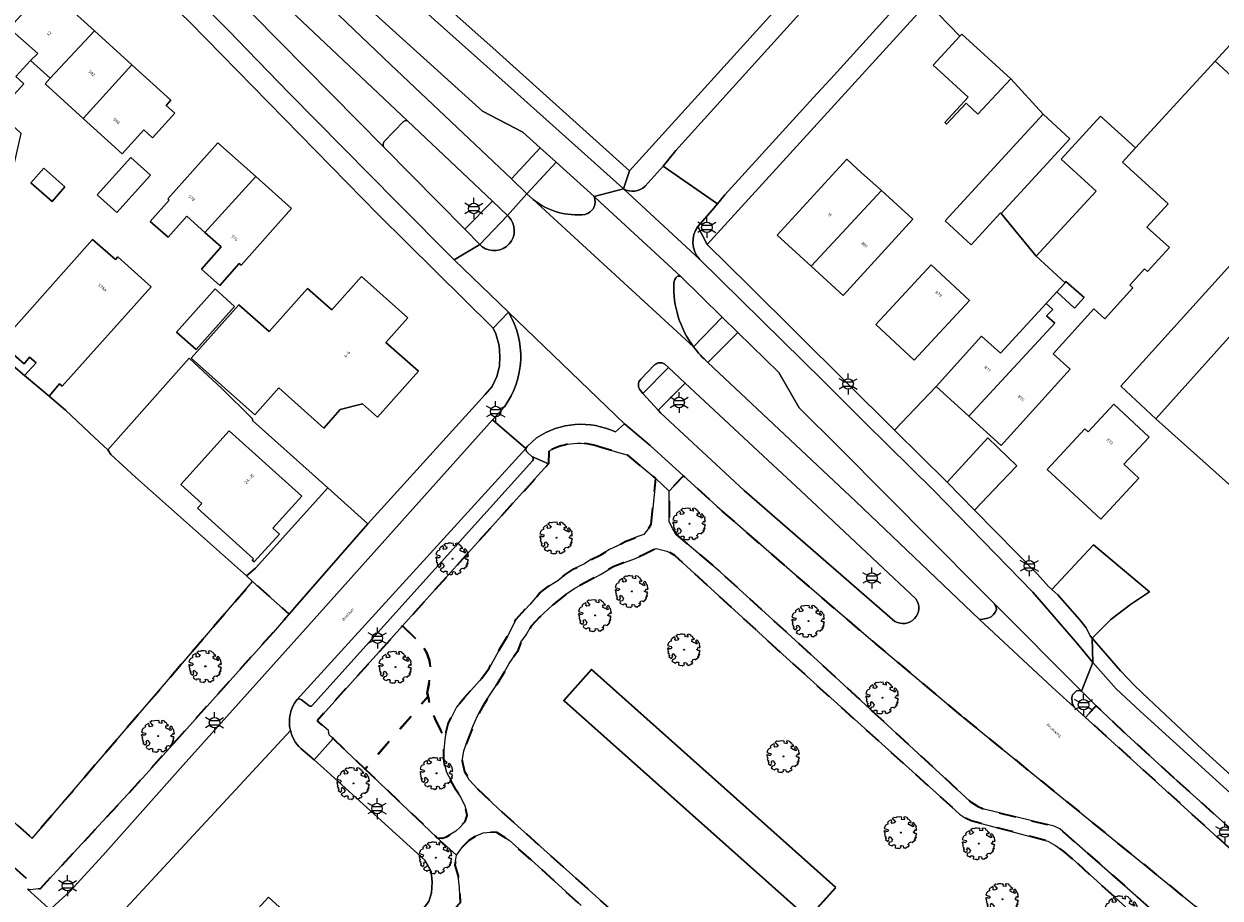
# Model space of a CAD drawing. Extents: x 105780 to 185197, y 477999 to 525027.
# Tile 404 of 562: x 108237 to 108381, y 479287 to 479393. Entities that reach past the tile are written whole.
import ezdxf
from ezdxf.enums import TextEntityAlignment as Align

# ---------------------------------------------------------------- set-up
doc = ezdxf.new("R2010")
doc.units = 0
doc.linetypes.add('XX-HIDDEN', pattern=[4, 2, -2])
for name, color, linetype, lineweight in [('B-GV-GR-BOOM-S', 252, 'Continuous', 25), ('B-GV-GR-HAAG_01-G', 252, 'GR-HAAG1', 13), ('B-GV-GR-MATERIAALGRENS-G', 252, 'XX-HIDDEN', 35), ('B-RO-IE-MEUBILAIR_WEGMEUBILAIR-S', 252, 'Continuous', 25), ('B-WE-OG-BEBOUWING_BEZINKTANK-GV', 252, 'Continuous', 35), ('B-XX-KG-KADASTRAAL_BEBOUWING-G', 252, 'Continuous', 20), ('B1-WE-OG-BEBOUWING-T18', 7, 'Continuous', 18), ('B1-WE-OG-TERREIN_ERF-GV', 252, 'Continuous', 18), ('B1-WE-OG-TOPOGRAFIE-T18', 10, 'Continuous', 18), ('B1-WE-VH-VERHARDING_ASFALT-GV', 252, 'Continuous', 18), ('B1-WE-VH-VERHARDING_BETONSTRAATSTEEN-GV', 252, 'Continuous', 18), ('B1-WE-VH-VERHARDING_HALFVERHARDING_SCHELP-GV', 252, 'Continuous', 18), ('B1-WE-VH-VERHARDING_STRAATBAKSTEEN-GV', 252, 'Continuous', 18), ('B1-WE-VH-VERHARDING_TEGEL-GV', 252, 'Continuous', 18), ('TIJDELIJK UIT -WE-VH-VERHARDING_ASFALT-GV', 252, 'Continuous', 18)]:
    doc.layers.add(name, color=color, linetype=linetype, lineweight=lineweight)
doc.styles.add('NLCS-ISO', font='NLCS-ISO.ttf')
doc.styles.add('NLCS-ISO-M200-T18', font='NLCS-ISO.ttf', dxfattribs={"height": 0.36})
doc.linetypes.add('GR-HAAG1', pattern='A,6,[176,NLCS.shx,S=0.125,R=0,X=0,Y=0],-2', length=8)

# ---------------------------------------------------------------- blocks, each defined once
blk = doc.blocks.new('B-SIE-WEG_LICHTMAST-SO')
at = {"ltscale": 0.1}
for p, q in [((-1.1, 0.63), (-2.19, 1.27)), ((0, 1.27), (0, 2.53)), ((1.1, 0.63), (2.19, 1.27)), ((-1.1, -0.63), (-2.19, -1.27)), ((0, -1.27), (0, -2.53)), ((1.1, -0.63), (2.19, -1.27))]:
    blk.add_line(p, q, dxfattribs=at)
at = {"flags": 128}
for points in [[(-1.16, 0.5), (1.16, 0.5)], [(-1.16, -0.5), (1.16, -0.5)]]:
    blk.add_lwpolyline(points, dxfattribs=at)
at = {"ltscale": 0.1}
blk.add_circle((0, 0), 1.27, dxfattribs=at)
at = {"style": 'NLCS-ISO'}
blk.add_attdef('TYPE', text='', height=1.8, dxfattribs=at).set_placement((0, 2.53), align=Align.BOTTOM_CENTER)
blk = doc.blocks.new('B-SGR-BOOM_06')
at = {"linetype": 'Continuous', "flags": 128}
blk.add_lwpolyline([(1.08, 1.41), (1.01, 1.58), (0.88, 1.63), (0.78, 1.81), (0.51, 1.88), (0.34, 1.81), (0.44, 1.71), (0.43, 1.52), (0.09, 1.59), (0.14, 1.73), (0.07, 1.88), (-0.06, 1.84), (-0.19, 1.88), (-0.46, 1.86), (-0.6, 1.79), (-0.78, 1.83), (-1.02, 1.64), (-0.85, 1.56), (-0.8, 1.46), (-0.63, 1.37), (-0.8, 1.16), (-1.02, 1.11), (-1.17, 1.24), (-1.05, 1.29), (-1.15, 1.54), (-1.45, 1.37), (-1.6, 1.21), (-1.52, 1.14), (-1.6, 1.01), (-1.77, 0.94), (-1.89, 0.82), (-2, 0.49), (-1.55, 0.37), (-1.48, 0.22), (-1.6, 0.12), (-1.8, 0.12), (-1.84, 0.22), (-2.04, 0.15), (-1.9, -0.07), (-1.97, -0.15), (-1.89, -0.22), (-1.95, -0.4), (-1.81, -0.47), (-1.89, -0.62), (-1.77, -0.64), (-1.72, -0.68), (-1.85, -0.84), (-1.57, -1.07), (-1.47, -0.97), (-1.38, -0.79), (-1.45, -0.7), (-1.37, -0.47), (-1.25, -0.54), (-1.12, -0.7), (-1, -0.8), (-1.12, -1.12), (-1.37, -1.17), (-1.47, -1.36), (-1.33, -1.51), (-1.13, -1.56), (-1.11, -1.61), (-1.08, -1.66), (-0.93, -1.49), (-0.73, -1.49), (-0.63, -1.56), (-0.68, -1.71), (-0.68, -1.84), (-0.46, -1.89), (-0.24, -1.88), (-0.19, -1.98), (-0.09, -1.86), (0.04, -1.79), (-0.02, -1.6), (0.11, -1.56), (0.31, -1.61), (0.34, -1.84), (0.46, -1.83), (0.58, -1.89), (0.83, -1.69), (0.95, -1.74), (0.93, -1.66), (1.06, -1.59), (0.96, -1.49), (0.85, -1.46), (1.03, -1.29), (1.05, -1.19), (1.26, -1.14), (1.42, -1.22), (1.51, -1.12), (1.51, -1.05), (1.65, -1.05), (1.65, -0.95), (1.78, -0.91), (1.78, -0.82), (1.63, -0.82), (1.82, -0.64), (1.7, -0.57), (1.85, -0.62), (1.9, -0.5), (1.82, -0.37), (1.93, -0.18), (1.87, -0.1), (1.7, -0.1), (1.5, 0.03), (1.63, 0.12), (1.75, 0.34), (1.82, 0.24), (1.95, 0.29), (1.87, 0.57), (1.88, 0.75), (1.8, 0.79), (1.67, 1.06), (1.53, 1.21), (1.35, 1.04), (1.47, 0.97), (1.57, 0.72), (1.41, 0.69), (1.33, 0.85), (1.2, 0.82), (1.06, 0.92), (0.9, 1.01), (0.98, 1.07), (0.93, 1.17), (1.01, 1.27), (1.15, 1.22), (1.26, 1.29)], close=True, dxfattribs=at)
blk.add_circle((0, 0), 0.06)
at = {"style": 'NLCS-ISO'}
blk.add_attdef('SOORT', text='', height=0.3, dxfattribs=at).set_placement((0, -0.36), align=Align.TOP_CENTER)

msp = doc.modelspace()

# ---------------------------------------------------------------- linework, layer by layer
at = {"layer": 'B-GV-GR-HAAG_01-G', "flags": 128}
msp.add_lwpolyline([(108266.982, 479401.428), (108270.615, 479397.944), (108281.293, 479387.737), (108295.874, 479373.947), (108299.351, 479377.702), (108297.256, 479379.599), (108292.397, 479382.114), (108272.772, 479399.888)], dxfattribs=at)
msp.add_lwpolyline([(108335.503, 479341.456), (108330.611, 479346.326), (108328.144, 479350.571), (108323.19, 479355.429), (108319.594, 479351.771), (108337.426, 479335), (108352.371, 479320.8), (108352.736, 479320.807), (108353.349, 479320.94), (108353.767, 479321.121), (108354.034, 479321.368), (108354.264, 479321.677), (108354.386, 479321.928), (108354.359, 479322.246), (108354.134, 479322.721), (108352.303, 479324.505)], close=True, dxfattribs=at)
at = {"layer": 'B-GV-GR-MATERIAALGRENS-G', "flags": 128}
for points in [[(108187.929, 479339.305), (108213.226, 479367.418), (108209.071, 479371.516), (108192.245, 479352.718), (108190.235, 479350.492), (108181.763, 479341.112), (108181.476, 479340.299), (108181.702, 479339.549), (108182.674, 479337.843), (108182.365, 479337.379), (108190.578, 479330.083), (108191.715, 479330.302), (108210.08, 479313.861), (108211.493, 479312.602), (108212.635, 479311.584), (108226.201, 479299.493), (108238.78, 479288.283), (108239.066, 479288.325), (108249.57, 479299.662), (108251.794, 479302.139), (108267.159, 479319.252), (108268.619, 479320.925), (108269.052, 479321.421), (108264.645, 479325.368), (108238.062, 479294.376)], [(108350.151, 479309.198), (108339.826, 479317.875), (108330.662, 479325.723), (108320.653, 479334.459), (108316.625, 479338.125), (108314.898, 479336.285), (108314.917, 479332.551), (108315.342, 479331.722), (108315.753, 479331.052), (108321.068, 479326.526), (108332.837, 479315.81), (108351.242, 479298.838), (108352.093, 479298.27), (108352.913, 479297.877), (108361.362, 479295.851), (108362.064, 479295.527), (108375.278, 479283.862), (108386.722, 479273.307), (108388.818, 479271.374), (108391.966, 479274.855), (108380.672, 479284.346)], [(108363.582, 479291.891), (108362.475, 479292.821), (108361.513, 479293.518), (108360.588, 479294.053), (108351.339, 479296.48), (108350.681, 479296.801), (108349.948, 479297.299), (108347.522, 479299.489), (108329.072, 479316.141), (108315.606, 479328.49), (108314.645, 479329.032), (108313.351, 479329.352), (108311.967, 479328.663), (108310.848, 479328.135), (108309.418, 479327.606), (108308.144, 479327.14), (108306.621, 479326.208), (108304.881, 479325.276), (108303.545, 479324.561), (108302.519, 479323.877), (108300.841, 479322.51), (108299.287, 479321.049), (108298.262, 479319.993), (108297.64, 479318.936), (108297.019, 479318.035), (108296.615, 479316.916), (108295.62, 479315.455), (108295.061, 479314.461), (108294.129, 479312.938), (108293.165, 479311.509), (108292.388, 479310.234), (108291.767, 479309.147), (108291.238, 479307.873), (108290.648, 479306.381), (108290.337, 479305.48), (108290.151, 479304.951), (108289.922, 479303.685), (108290.22, 479302.46), (108290.789, 479301.451), (108291.8, 479300.337), (108294.315, 479297.957), (108313.407, 479280.821), (108337.991, 479258.42), (108341.626, 479255.216), (108342.283, 479255.755), (108342.947, 479255.487), (108343.615, 479255.284), (108345.322, 479255.78), (108346.75, 479256.55), (108348.121, 479257.7), (108348.047, 479258.387), (108348.313, 479258.971), (108348.942, 479259.105), (108349.032, 479260.431), (108350.044, 479262.878), (108349.887, 479264.549), (108349.684, 479266.422), (108350.313, 479267.2), (108351.278, 479267.471), (108352.532, 479267.427), (108354.76, 479266.646), (108355.678, 479266.215), (108356.557, 479265.078), (108357.162, 479263.398), (108357.316, 479262.056), (108357.425, 479261.015), (108358.053, 479259.962), (108357.36, 479259.157), (108356.571, 479258.542), (108355.915, 479258.482), (108355.406, 479258.791), (108354.738, 479258.761), (108353.623, 479258.85), (108352.907, 479257.825), (108352.323, 479257.472), (108351.252, 479257.674), (108350.305, 479256.612), (108349.449, 479254.71), (108348.918, 479254.449), (108347.691, 479254.294), (108347.408, 479253.736), (108347.002, 479253.459), (108346.236, 479253.443), (108345.994, 479252.618), (108346.867, 479251.39), (108346.536, 479250.888), (108348.061, 479249.544), (108349.639, 479248.366), (108350.949, 479247.678), (108352.536, 479247.319), (108353.331, 479247.388), (108357.326, 479248.179), (108361.302, 479249.116), (108365.344, 479245.459), (108366.199, 479246.401), (108387.377, 479269.779), (108385.348, 479271.774), (108380.201, 479276.833), (108379.013, 479277.909)], [(108285.819, 479311.49), (108285.71, 479311.946), (108286.014, 479313.432), (108286.106, 479314.771), (108285.998, 479315.836), (108285.623, 479316.829), (108285.077, 479317.76), (108282.751, 479320.027), (108272.424, 479308.561), (108273.791, 479307.385), (108273.901, 479306.849), (108274.366, 479306.406), (108275.903, 479304.944), (108278.231, 479302.73)], [(108287.837, 479303.136), (108287.716, 479303.975), (108287.706, 479305.016), (108287.828, 479306.287), (108287.489, 479307.146), (108286.599, 479308.897), (108286.136, 479310.172), (108285.819, 479311.49), (108278.231, 479302.73), (108286.939, 479294.447), (108287.537, 479294.387), (108288.036, 479294.558), (108289.164, 479295.233), (108289.683, 479295.711), (108290.279, 479296.421), (108290.522, 479297.131), (108290.273, 479298.344), (108289.753, 479299.341), (108289.216, 479300.177), (108288.065, 479302.354)], [(108375.8, 479301.69), (108370.089, 479306.903), (108366.424, 479310.369), (108365.159, 479308.965), (108383.659, 479292.156), (108383.906, 479291.991), (108384.383, 479292.027), (108384.664, 479292.116), (108385.086, 479292.617), (108385.142, 479292.895), (108384.829, 479293.577)]]:
    msp.add_lwpolyline(points, close=True, dxfattribs=at)
for points in [[(108300.412, 479341.093), (108300.352, 479339.57), (108299.03, 479338.102), (108282.751, 479320.027), (108285.077, 479317.76), (108285.623, 479316.829), (108285.998, 479315.836), (108286.106, 479314.771), (108286.014, 479313.432), (108285.71, 479311.946), (108285.819, 479311.49), (108286.136, 479310.172), (108286.599, 479308.897), (108287.489, 479307.146), (108287.828, 479306.287), (108287.946, 479307.057), (108288.231, 479308.205), (108289.246, 479310.185), (108290.217, 479311.375), (108292.078, 479313.404), (108293.134, 479314.834), (108294.315, 479316.947), (108295.434, 479318.812), (108296.428, 479320.801), (108298.106, 479322.603), (108299.287, 479323.97), (108300.157, 479324.654), (108301.463, 479325.462), (108302.457, 479326.27), (108303.42, 479326.892), (108304.703, 479327.49), (108305.472, 479328.01), (108306.652, 479328.57), (108307.709, 479329.222), (108308.672, 479329.657), (108309.605, 479330.186), (108310.382, 479330.465), (108311.003, 479330.745), (108311.842, 479331.056), (108312.433, 479331.771), (108312.729, 479332.265)], [(108312.729, 479332.265), (108313.309, 479337.795), (108309.921, 479340.59), (108306.594, 479341.583)], [(108298.249, 479291.788), (108295.592, 479294.139), (108294.132, 479295.071), (108293.343, 479295.115), (108292.469, 479295.023), (108291.634, 479294.662), (108290.735, 479294.119), (108290.012, 479293.399), (108289.253, 479292.355), (108289.037, 479291.149), (108289.442, 479289.806), (108289.624, 479288.443), (108289.689, 479286.588), (108286.276, 479282.819), (108286.947, 479282.518), (108288.502, 479282.156), (108289.646, 479282.016), (108292.951, 479285.558)], [(108297.086, 479285.015), (108301.298, 479281.23), (108301.559, 479281.541), (108302.079, 479282.019), (108302.673, 479282.936), (108304.298, 479286.259), (108298.249, 479291.788)]]:
    msp.add_lwpolyline(points, dxfattribs=at)
msp.add_lwpolyline([(108306.594, 479341.583, 0.2225936), (108300.412, 479341.093)], format="xyb", dxfattribs=at)
at = {"layer": 'B-WE-OG-BEBOUWING_BEZINKTANK-GV', "flags": 128}
msp.add_lwpolyline([(108335.016, 479288.465), (108305.532, 479314.751), (108302.205, 479311.019), (108305.19, 479308.357), (108331.689, 479284.733)], close=True, dxfattribs=at)
at = {"layer": 'B-XX-KG-KADASTRAAL_BEBOUWING-G', "flags": 128}
for points in [[(108380.784, 479388.135), (108389.015, 479380.578), (108392.036, 479377.753), (108399.086, 479385.404), (108399.246, 479385.266), (108406.224, 479392.977), (108394.822, 479403.506)], [(108245.572, 479391.809), (108239.773, 479397.084), (108235.392, 479392.268), (108235.262, 479392.125), (108238.742, 479389.057), (108237.868, 479388.236), (108240.235, 479386.083)], [(108237.868, 479388.236), (108238.742, 479389.057), (108235.262, 479392.125), (108229.973, 479386.311), (108231.401, 479385.013), (108228.824, 479382.181), (108231.601, 479379.655), (108229.72, 479377.587), (108234.04, 479373.657), (108235.897, 479375.698), (108236.74, 479379.412), (108235.422, 479380.61), (108233.91, 479381.985), (108237.034, 479385.419), (108236.088, 479386.279)], [(108250.064, 479387.722), (108245.572, 479391.809), (108240.235, 479386.083), (108239.627, 479385.414), (108244.222, 479381.234)], [(108350.217, 479391.403), (108349.991, 479391.16), (108346.746, 479387.685), (108350.995, 479383.815), (108348.158, 479380.766), (108348.377, 479380.562), (108350.733, 479383.084), (108352.162, 479381.75), (108356.147, 479386.02)], [(108254.225, 479382.816), (108254.783, 479383.429), (108250.064, 479387.722), (108244.222, 479381.234), (108248.909, 479376.971), (108251.524, 479379.846), (108252.579, 479378.886), (108255.25, 479381.884)], [(108363.268, 479378.772), (108360.038, 479381.741), (108348.203, 479368.868), (108351.329, 479365.995), (108354.874, 479369.851), (108354.979, 479369.755)], [(108371.188, 479377.686), (108366.952, 479381.512), (108362.207, 479376.322), (108366.411, 479372.483), (108359.181, 479364.61), (108362.677, 479361.399), (108362.751, 479361.544), (108364.981, 479359.632), (108363.802, 479358.365), (108361.693, 479360.328), (108360.402, 479358.922), (108361.186, 479358.191), (108360.454, 479357.405), (108361.46, 479356.551), (108351.075, 479345.332), (108354.979, 479341.792), (108363.305, 479350.975), (108361.231, 479352.856), (108366.134, 479358.264), (108367.468, 479357.055), (108370.86, 479360.796), (108370.489, 479361.132), (108372.269, 479363.095), (108372.64, 479362.759), (108375.259, 479365.648), (108372.555, 479368.1), (108375.108, 479370.915), (108369.609, 479375.965)], [(108265.051, 479374.213), (108260.449, 479378.313), (108254.418, 479371.544), (108254.603, 479371.379), (108252.309, 479368.803), (108254.447, 479366.898), (108256.706, 479369.434), (108258.891, 479367.487)], [(108245.896, 479372.02), (108248.266, 479369.884), (108252.325, 479374.387), (108249.954, 479376.524)], [(108340.51, 479372.545), (108338.135, 479374.682), (108336.341, 479376.322), (108327.959, 479367.156), (108332.031, 479363.432)], [(108242.016, 479372.992), (108239.45, 479375.231), (108237.904, 479373.46), (108240.47, 479371.221)], [(108265.051, 479374.213), (108258.891, 479367.487), (108260.867, 479365.727), (108258.493, 479363.062), (108260.699, 479361.097), (108263.039, 479363.724), (108263.255, 479363.532), (108269.354, 479370.379)], [(108342.432, 479370.816), (108340.51, 479372.545), (108332.031, 479363.432), (108335.915, 479359.88), (108344.33, 479369.081)], [(108391.152, 479364.547), (108386.804, 479368.193), (108369.424, 479348.951), (108373.648, 479344.981)], [(108237.147, 479350.202), (108240.102, 479347.72), (108241.361, 479349.216), (108241.663, 479348.945), (108252.409, 479360.927), (108248.387, 479364.534), (108248.107, 479364.222), (108245.352, 479366.637), (108234.226, 479354.138), (108237.075, 479351.646), (108237.753, 479352.452), (108238.543, 479351.743)], [(108391.152, 479364.547), (108373.648, 479344.981), (108383.935, 479335.778), (108401.51, 479355.15)], [(108351.139, 479359.267), (108346.511, 479363.569), (108339.827, 479356.378), (108344.456, 479352.076)], [(108266.637, 479355.515), (108262.99, 479358.766), (108257.234, 479352.308), (108264.918, 479345.459), (108267.82, 479348.715), (108273.237, 479343.887), (108275.217, 479346.108), (108277.914, 479346.804), (108279.715, 479345.198), (108284.65, 479350.735), (108280.745, 479354.216), (108283.382, 479357.175), (108277.795, 479362.155), (108274.207, 479358.131), (108271.288, 479360.733)], [(108262.471, 479358.567), (108260.118, 479360.663), (108255.483, 479355.459), (108257.837, 479353.363)], [(108360.402, 479358.922), (108354.871, 479352.899), (108352.61, 479354.948), (108347.132, 479348.907), (108351.075, 479345.332), (108361.46, 479356.551), (108360.454, 479357.405), (108361.186, 479358.191)], [(108372.832, 479342.797), (108368.549, 479346.767), (108365.449, 479343.423), (108365.069, 479343.776), (108360.519, 479338.869), (108366.975, 479332.883), (108371.577, 479337.846), (108369.784, 479339.509)], [(108267.086, 479331.787), (108270.599, 479335.643), (108261.842, 479343.561), (108256.013, 479337.075), (108258.535, 479334.795), (108257.998, 479334.202), (108264.748, 479328.098), (108264.614, 479327.95), (108264.851, 479327.735), (108267.879, 479331.068)]]:
    msp.add_lwpolyline(points, close=True, dxfattribs=at)
at = {"layer": 'B1-WE-OG-TERREIN_ERF-GV', "flags": 128}
for points in [[(108339.212, 479407), (108350.672, 479419.629), (108340.03, 479430.25), (108335.708, 479425.485), (108313.333, 479446.497), (108311.398, 479444.234), (108302.097, 479452.773), (108268.83, 479418.743), (108268.001, 479417.364), (108265.546, 479414.807), (108276.956, 479404.63), (108294.03, 479389.4), (108310.114, 479374.933)], [(108360.038, 479381.741), (108356.147, 479386.02), (108352.162, 479381.75), (108350.733, 479383.084), (108348.377, 479380.562), (108348.158, 479380.766), (108350.995, 479383.815), (108346.746, 479387.685), (108349.991, 479391.16), (108346.088, 479395.186), (108319.487, 479366.011), (108324.497, 479361.122), (108342.117, 479343.637), (108347.132, 479348.907), (108352.61, 479354.948), (108354.871, 479352.899), (108360.402, 479358.922), (108361.693, 479360.328), (108362.677, 479361.399), (108359.181, 479364.61), (108354.979, 479369.755), (108354.874, 479369.851), (108351.329, 479365.995), (108348.203, 479368.868)], [(108260.699, 479361.097), (108258.493, 479363.062), (108260.867, 479365.727), (108258.891, 479367.487), (108256.706, 479369.434), (108254.447, 479366.898), (108252.309, 479368.803), (108254.603, 479371.379), (108254.418, 479371.544), (108260.449, 479378.313), (108265.051, 479374.213), (108269.354, 479370.379), (108263.255, 479363.532), (108263.039, 479363.724)], [(108248.266, 479369.884), (108245.896, 479372.02), (108249.954, 479376.524), (108252.325, 479374.387)], [(108340.51, 479372.545), (108342.432, 479370.816), (108344.33, 479369.081), (108335.915, 479359.88), (108332.031, 479363.432), (108327.959, 479367.156), (108336.341, 479376.322), (108338.135, 479374.682)], [(108242.016, 479372.992), (108240.47, 479371.221), (108237.904, 479373.46), (108239.45, 479375.231)], [(108250.528, 479337.972), (108247.552, 479340.704), (108247.198, 479341.264), (108245.636, 479342.713), (108242.069, 479346.023), (108240.102, 479347.72), (108237.147, 479350.202), (108233.127, 479353.611), (108233.385, 479353.9), (108225.985, 479360.49), (108225.788, 479360.269), (108222.212, 479363.425), (108215.265, 479369.654), (108213.226, 479367.418), (108187.929, 479339.305), (108238.062, 479294.376), (108264.645, 479325.368), (108263.902, 479326.032)], [(108401.51, 479355.15), (108383.935, 479335.778), (108373.648, 479344.981), (108369.424, 479348.951), (108386.804, 479368.193), (108391.152, 479364.547)], [(108351.139, 479359.267), (108344.456, 479352.076), (108339.827, 479356.378), (108346.511, 479363.569)], [(108275.217, 479346.108), (108273.237, 479343.887), (108267.82, 479348.715), (108264.918, 479345.459), (108257.234, 479352.308), (108262.99, 479358.766), (108266.637, 479355.515), (108271.288, 479360.733), (108274.207, 479358.131), (108277.795, 479362.155), (108283.382, 479357.175), (108280.745, 479354.216), (108284.65, 479350.735), (108279.715, 479345.198), (108277.914, 479346.804)], [(108362.751, 479361.544), (108362.677, 479361.399), (108361.693, 479360.328), (108363.802, 479358.365), (108364.981, 479359.632)], [(108262.471, 479358.567), (108257.837, 479353.363), (108255.483, 479355.459), (108260.118, 479360.663)], [(108264.675, 479344.769), (108264.603, 479345.039), (108260.921, 479348.667), (108257.002, 479352.303), (108247.198, 479341.264), (108247.552, 479340.704), (108250.528, 479337.972), (108263.902, 479326.032), (108265.003, 479326.964), (108273.718, 479336.657)], [(108372.832, 479342.797), (108369.784, 479339.509), (108371.577, 479337.846), (108366.975, 479332.883), (108360.519, 479338.869), (108365.069, 479343.776), (108365.449, 479343.423), (108368.549, 479346.767)], [(108261.842, 479343.561), (108270.599, 479335.643), (108267.086, 479331.787), (108267.879, 479331.068), (108264.851, 479327.735), (108264.614, 479327.95), (108264.748, 479328.098), (108257.998, 479334.202), (108258.535, 479334.795), (108256.013, 479337.075)], [(108356.871, 479339.316), (108353.373, 479342.704), (108348.446, 479337.356), (108351.746, 479333.957), (108354.935, 479337.292)], [(108278.559, 479332.314), (108273.718, 479336.657), (108265.003, 479326.964), (108263.902, 479326.032), (108264.645, 479325.368), (108269.052, 479321.421), (108269.747, 479322.217)], [(108372.862, 479324.108), (108366.099, 479329.791), (108361.098, 479324.413), (108361.813, 479323.743), (108364.479, 479320.735), (108365.236, 479319.774), (108365.721, 479318.806), (108365.954, 479318.537), (108368.196, 479320.769), (108370.556, 479322.593)], [(108280.146, 479274.987), (108279.59, 479275.435), (108277.539, 479277.292), (108266.571, 479287.277), (108254.373, 479273.92), (108265.784, 479263.445), (108265.254, 479258.922), (108269.785, 479255.037), (108271.073, 479255.903), (108271.465, 479256.369), (108271.952, 479257.229), (108272.028, 479258.198), (108271.75, 479261.028), (108271.754, 479263.947), (108271.964, 479265.216), (108272.228, 479266.057), (108273.356, 479267.469), (108279.009, 479273.729)]]:
    msp.add_lwpolyline(points, close=True, dxfattribs=at)
for points in [[(108385.304, 479438.602), (108355.603, 479405.51), (108346.088, 479395.186), (108349.991, 479391.16), (108350.217, 479391.403), (108356.147, 479386.02), (108360.038, 479381.741), (108363.268, 479378.772), (108354.979, 479369.755), (108359.181, 479364.61), (108366.411, 479372.483), (108362.207, 479376.322), (108366.952, 479381.512), (108371.188, 479377.686), (108380.784, 479388.135), (108394.822, 479403.506)], [(108235.392, 479392.268), (108239.773, 479397.084), (108245.572, 479391.809), (108250.064, 479387.722), (108254.783, 479383.429), (108254.225, 479382.816), (108255.25, 479381.884), (108252.579, 479378.886), (108251.524, 479379.846), (108248.909, 479376.971), (108244.222, 479381.234), (108239.627, 479385.414), (108240.235, 479386.083), (108237.868, 479388.236), (108236.088, 479386.279)], [(108233.127, 479353.611), (108237.147, 479350.202), (108238.543, 479351.743), (108237.753, 479352.452), (108237.075, 479351.646), (108234.226, 479354.138), (108245.352, 479366.637), (108248.107, 479364.222), (108248.387, 479364.534), (108252.409, 479360.927), (108241.663, 479348.945), (108241.361, 479349.216), (108240.102, 479347.72), (108242.069, 479346.023), (108245.636, 479342.713), (108247.198, 479341.264), (108257.002, 479352.303), (108260.921, 479348.667), (108264.603, 479345.039), (108264.675, 479344.769), (108273.718, 479336.657), (108278.559, 479332.314), (108292.728, 479347.924), (108293.539, 479348.89), (108294.116, 479350.086), (108294.437, 479351.331), (108294.494, 479352.536), (108294.415, 479353.854), (108294.007, 479355.251), (108293.664, 479355.95), (108279.79, 479369.666), (108257.117, 479392.8)], [(108389.015, 479380.578), (108380.784, 479388.135), (108371.188, 479377.686), (108369.609, 479375.965), (108375.108, 479370.915), (108372.555, 479368.1), (108375.259, 479365.648), (108372.64, 479362.759), (108372.269, 479363.095), (108370.489, 479361.132), (108370.86, 479360.796), (108367.468, 479357.055), (108366.134, 479358.264), (108361.231, 479352.856), (108363.305, 479350.975), (108354.979, 479341.792), (108351.075, 479345.332), (108347.132, 479348.907), (108342.117, 479343.637), (108348.446, 479337.356), (108353.373, 479342.704), (108356.871, 479339.316), (108354.935, 479337.292), (108351.746, 479333.957), (108359.368, 479326.24), (108360.698, 479324.768), (108361.098, 479324.413), (108366.099, 479329.791), (108372.862, 479324.108), (108370.556, 479322.593), (108368.196, 479320.769), (108365.954, 479318.537), (108369.374, 479314.585), (108371.085, 479312.794), (108372.754, 479311.217), (108374.111, 479309.934), (108378.683, 479305.612), (108383.197, 479301.507)]]:
    msp.add_lwpolyline(points, dxfattribs=at)
at = {"layer": 'B1-WE-VH-VERHARDING_ASFALT-GV', "flags": 128}
for points in [[(108449.556, 479513.675), (108443.576, 479519.083), (108440.461, 479515.696), (108391.072, 479460.79), (108379.394, 479448.022), (108372.59, 479440.24), (108320.653, 479382.85), (108315.705, 479377.352), (108314.204, 479375.497), (108320.744, 479370.938), (108321.609, 479372.01), (108332.302, 479383.718), (108334.805, 479386.479), (108353.405, 479407.003), (108359.756, 479413.824), (108377.239, 479433.363), (108390.547, 479447.971), (108419.77, 479480.602), (108437.258, 479500), (108440.62, 479503.899)], [(108338.536, 479344.532), (108333.526, 479349.553), (108318.581, 479364.244), (108309.415, 479372.759), (108305.861, 479371.81), (108306.601, 479371.14), (108316.329, 479362.156), (108321.32, 479357.263), (108323.19, 479355.429), (108328.144, 479350.571), (108330.611, 479346.326), (108335.503, 479341.456), (108352.303, 479324.505), (108354.134, 479322.721), (108364.673, 479312.115), (108366.017, 479315.577), (108364.184, 479317.855), (108358.786, 479324.073), (108346.815, 479336.376)], [(108386.146, 479296.654), (108373.049, 479308.518), (108371.72, 479309.722), (108368.856, 479312.424), (108366.017, 479315.577), (108364.673, 479312.115), (108366.424, 479310.369), (108370.089, 479306.903), (108375.8, 479301.69), (108384.829, 479293.577), (108388.707, 479290.114), (108397.201, 479282.524), (108403.679, 479277.618), (108405.781, 479279.991), (108400.329, 479284.175), (108398.504, 479285.62), (108396.406, 479287.442)]]:
    msp.add_lwpolyline(points, close=True, dxfattribs=at)
for points in [[(108179.028, 479468.452), (108179.862, 479467.688), (108196.32, 479452.867), (108196.534, 479452.698), (108197.321, 479451.981), (108215.337, 479435.802), (108221.156, 479430.418), (108221.311, 479430.309), (108233.547, 479419.058), (108234.48, 479418.317), (108243.575, 479409.607), (108254.219, 479399.353), (108261.77, 479391.79), (108263.995, 479389.512), (108269.121, 479384.264), (108282.073, 479371.118), (108288.965, 479364.198), (108292.064, 479366.048), (108290.243, 479367.893), (108280.489, 479377.77), (108264.679, 479393.779), (108264.609, 479393.852), (108262.7, 479395.847)], [(108265.047, 479398.261), (108267.1, 479396.318), (108283.332, 479380.957), (108293.583, 479371.256), (108295.405, 479369.532), (108297.757, 479372.157), (108295.874, 479373.947), (108281.293, 479387.737), (108270.615, 479397.944), (108266.982, 479401.428), (108260.585, 479407.059), (108259.695, 479407.858), (108258.196, 479409.203), (108252.303, 479414.519), (108240.858, 479424.91), (108235.543, 479429.688), (108210.5, 479452.228)], [(108268.343, 479405.079), (108271.035, 479402.637), (108272.772, 479399.888), (108292.397, 479382.114), (108297.256, 479379.599), (108299.351, 479377.702), (108301.27, 479375.966), (108305.861, 479371.81), (108309.415, 479372.759), (108309.338, 479372.831), (108295.484, 479385.199), (108281.061, 479398.129)], [(108320.744, 479370.938), (108314.204, 479375.497), (108312.01, 479373.065)], [(108309.415, 479372.759), (108318.581, 479364.244)], [(108317.854, 479353.686), (108298.5, 479371.475), (108297.757, 479372.157), (108295.405, 479369.532), (108295.57, 479369.376)], [(108318.381, 479368.187), (108320.119, 479370.163), (108320.744, 479370.938)], [(108292.344, 479365.765), (108292.064, 479366.048), (108288.965, 479364.198), (108295.531, 479357.876), (108309.537, 479344.391), (108312.605, 479341.766), (108316.625, 479338.125), (108320.653, 479334.459), (108330.662, 479325.723), (108339.826, 479317.875), (108350.151, 479309.198), (108380.672, 479284.346), (108391.966, 479274.855), (108393.572, 479273.501), (108397.207, 479270.314), (108401.982, 479275.703), (108398.904, 479278.485), (108387.307, 479288.87), (108383.906, 479291.991), (108383.659, 479292.156), (108365.159, 479308.965), (108363.781, 479310.212), (108361.111, 479312.618), (108352.371, 479320.8)], [(108311.48, 479349.791), (108313.16, 479351.495)], [(108314.389, 479351.59), (108314.833, 479351.176), (108316.85, 479349.295), (108327.438, 479339.427), (108330.795, 479336.315), (108344.671, 479323.285)], [(108352.371, 479320.8), (108337.426, 479335), (108319.594, 479351.771)], [(108342.153, 479320.559), (108323.969, 479336.348), (108313.876, 479345.699), (108313.576, 479346.03), (108311.751, 479348.05), (108311.44, 479348.394)]]:
    msp.add_lwpolyline(points, dxfattribs=at)
at = {"layer": 'B1-WE-VH-VERHARDING_ASFALT-GV'}
for points in [[(108312.01, 479373.065, -0.339929), (108309.415, 479372.759)], [(108295.57, 479369.376, -0.9145733), (108292.344, 479365.765)], [(108318.581, 479364.244, -0.3575891), (108318.381, 479368.187)], [(108319.594, 479351.771, -0.04404), (108317.854, 479353.686)], [(108313.16, 479351.495, -0.370209), (108314.389, 479351.59)], [(108311.44, 479348.394, -0.3808113), (108311.48, 479349.791)], [(108344.671, 479323.285, -0.817315), (108342.153, 479320.559)]]:
    msp.add_lwpolyline(points, format="xyb", dxfattribs=at)
at = {"layer": 'B1-WE-VH-VERHARDING_BETONSTRAATSTEEN-GV', "flags": 128}
for points in [[(108283.332, 479380.957), (108267.1, 479396.318)], [(108264.609, 479393.852), (108264.679, 479393.779), (108280.489, 479377.77)], [(108280.489, 479377.77), (108290.243, 479367.893), (108293.583, 479371.256), (108283.332, 479380.957)], [(108280.534, 479378.453), (108282.849, 479380.853)], [(108282.849, 479380.853), (108280.534, 479378.453)], [(108301.27, 479375.966), (108297.757, 479372.157), (108298.5, 479371.475)], [(108305.861, 479371.81), (108301.27, 479375.966)], [(108298.5, 479371.475), (108317.854, 479353.686)], [(108306.601, 479371.14), (108305.861, 479371.81)], [(108316.329, 479362.156), (108306.601, 479371.14)], [(108295.57, 479369.376), (108295.405, 479369.532), (108292.064, 479366.048), (108292.344, 479365.765)], [(108317.854, 479353.686), (108321.32, 479357.263), (108316.329, 479362.156)], [(108308.419, 479343.405), (108309.537, 479344.391), (108295.531, 479357.876)], [(108311.44, 479348.394), (108311.751, 479348.05), (108314.833, 479351.176)], [(108313.16, 479351.495), (108311.48, 479349.791)], [(108314.833, 479351.176), (108314.389, 479351.59)], [(108330.795, 479336.315), (108327.438, 479339.427), (108316.85, 479349.295), (108313.576, 479346.03), (108313.876, 479345.699), (108323.969, 479336.348), (108342.153, 479320.559)], [(108295.031, 479346.46), (108293.597, 479344.855), (108297.635, 479341.424)], [(108297.77, 479341.66), (108298.921, 479342.702)], [(108297.635, 479341.424), (108269.976, 479311.09)], [(108298.355, 479340.456), (108297.816, 479340.945)], [(108271.821, 479310.423), (108283.749, 479323.618), (108298.436, 479339.919)], [(108344.671, 479323.285), (108330.795, 479336.315)], [(108270.543, 479311.1), (108271.439, 479310.425)], [(108269.209, 479307.396), (108244.764, 479280.992), (108245.503, 479281.168), (108246.098, 479281.139), (108246.765, 479280.845), (108247.068, 479280.569), (108254.373, 479273.92), (108266.571, 479287.277), (108277.539, 479277.292), (108284.287, 479284.724), (108285.923, 479286.743), (108286.249, 479287.797), (108286.312, 479289.101)], [(108286.312, 479289.101), (108286.184, 479290.389), (108285.441, 479291.752), (108273.662, 479302.431), (108272.075, 479303.869), (108270.454, 479305.227)]]:
    msp.add_lwpolyline(points, dxfattribs=at)
at = {"layer": 'B1-WE-VH-VERHARDING_BETONSTRAATSTEEN-GV'}
for points in [[(108282.849, 479380.853, -0.2480906), (108283.332, 479380.957)], [(108283.332, 479380.957, 0.2480906), (108282.849, 479380.853)], [(108280.489, 479377.77, -0.355879), (108280.534, 479378.453)], [(108280.534, 479378.453, 0.355879), (108280.489, 479377.77)], [(108298.5, 479371.475, 0.2041544), (108304.786, 479369.668)], [(108304.786, 479369.668, -0.2041544), (108298.5, 479371.475)], [(108304.786, 479369.668, 0.4560551), (108305.861, 479371.81)], [(108305.861, 479371.81, -0.4560551), (108304.786, 479369.668)], [(108292.344, 479365.765, 0.9145733), (108295.57, 479369.376)], [(108315.466, 479361.349, 0.1686164), (108317.854, 479353.686)], [(108317.854, 479353.686, -0.1686164), (108315.466, 479361.349)], [(108315.87, 479362.162, 0.2142845), (108315.466, 479361.349)], [(108315.466, 479361.349, -0.2142845), (108315.87, 479362.162)], [(108316.329, 479362.156, 0.2962749), (108315.87, 479362.162)], [(108315.87, 479362.162, -0.2962749), (108316.329, 479362.156)], [(108295.531, 479357.876, -0.3004546), (108295.031, 479346.46)], [(108314.389, 479351.59, 0.370209), (108313.16, 479351.495)], [(108311.48, 479349.791, 0.3808113), (108311.44, 479348.394)], [(108298.921, 479342.702, -0.2637443), (108308.419, 479343.405)], [(108297.816, 479340.945, -0.2992053), (108297.635, 479341.424)], [(108297.635, 479341.424, -0.1482664), (108297.77, 479341.66)], [(108298.436, 479339.919, 0.3854135), (108298.355, 479340.456)], [(108342.153, 479320.559, 0.817315), (108344.671, 479323.285)], [(108269.976, 479311.09, -0.3441344), (108270.543, 479311.1)], [(108271.439, 479310.425, 0.6230487), (108271.821, 479310.423)], [(108270.454, 479305.227, -0.143481), (108269.209, 479307.396)]]:
    msp.add_lwpolyline(points, format="xyb", dxfattribs=at)
at = {"layer": 'B1-WE-VH-VERHARDING_BETONSTRAATSTEEN-GV', "flags": 128}
for points in [[(108354.134, 479322.721), (108354.359, 479322.246), (108354.386, 479321.928), (108354.264, 479321.677), (108354.034, 479321.368), (108353.767, 479321.121), (108353.349, 479320.94), (108352.736, 479320.807), (108352.371, 479320.8), (108361.111, 479312.618), (108363.781, 479310.212), (108363.55, 479310.745), (108363.48, 479311.364), (108363.58, 479311.694), (108364.051, 479312.183), (108364.32, 479312.223), (108364.673, 479312.115)], [(108364.673, 479312.115), (108364.32, 479312.223), (108364.051, 479312.183), (108363.58, 479311.694), (108363.48, 479311.364), (108363.55, 479310.745), (108363.781, 479310.212), (108365.159, 479308.965), (108366.424, 479310.369)]]:
    msp.add_lwpolyline(points, close=True, dxfattribs=at)
at = {"layer": 'B1-WE-VH-VERHARDING_HALFVERHARDING_SCHELP-GV', "flags": 128}
msp.add_lwpolyline([(108278.231, 479302.73), (108275.903, 479304.944), (108274.366, 479306.406), (108272.075, 479303.869), (108273.662, 479302.431), (108285.441, 479291.752), (108286.184, 479290.389), (108286.312, 479289.101), (108286.249, 479287.797), (108285.923, 479286.743), (108284.287, 479284.724), (108277.539, 479277.292), (108279.59, 479275.435), (108286.276, 479282.819), (108289.689, 479286.588), (108289.624, 479288.443), (108289.442, 479289.806), (108289.037, 479291.149), (108289.253, 479292.355), (108286.939, 479294.447)], close=True, dxfattribs=at)
at = {"layer": 'B1-WE-VH-VERHARDING_STRAATBAKSTEEN-GV', "flags": 128}
msp.add_lwpolyline([(108269.976, 479311.09), (108297.635, 479341.424), (108293.597, 479344.855), (108271.41, 479320.038), (108255.907, 479302.819), (108246.573, 479292.309), (108242.545, 479287.903), (108240.882, 479286.379), (108234.753, 479280.094), (108235.888, 479279.625), (108237.067, 479279.277), (108238.275, 479279.054), (108239.5, 479278.958), (108240.728, 479278.991), (108241.445, 479279.049), (108242.147, 479279.207), (108242.82, 479279.46), (108243.452, 479279.803), (108244.03, 479280.231), (108244.125, 479280.407), (108244.764, 479280.992), (108269.209, 479307.396)], dxfattribs=at)
at = {"layer": 'B1-WE-VH-VERHARDING_STRAATBAKSTEEN-GV'}
msp.add_lwpolyline([(108269.209, 479307.396, -0.2251822), (108269.976, 479311.09)], format="xyb", dxfattribs=at)
at = {"layer": 'B1-WE-VH-VERHARDING_TEGEL-GV', "flags": 128}
for points in [[(108372.59, 479440.24), (108379.394, 479448.022), (108379.777, 479449.03), (108380.008, 479450.286), (108380.071, 479451.419), (108380.055, 479451.53), (108377.638, 479448.916), (108356.36, 479425.902), (108350.672, 479419.629), (108339.212, 479407), (108310.114, 479374.933), (108309.415, 479372.759)], [(108390.547, 479447.971), (108377.239, 479433.363), (108359.756, 479413.824), (108353.405, 479407.003), (108334.805, 479386.479), (108332.302, 479383.718), (108321.609, 479372.01), (108320.744, 479370.938), (108320.119, 479370.163), (108318.381, 479368.187), (108319.487, 479366.011), (108346.088, 479395.186), (108355.603, 479405.51), (108385.304, 479438.602)], [(108312.01, 479373.065), (108314.204, 479375.497), (108315.705, 479377.352), (108320.653, 479382.85), (108372.59, 479440.24)], [(108348.446, 479337.356), (108342.117, 479343.637), (108324.497, 479361.122), (108319.487, 479366.011), (108318.381, 479368.187)], [(108318.581, 479364.244), (108333.526, 479349.553), (108338.536, 479344.532), (108346.815, 479336.376), (108358.786, 479324.073), (108364.184, 479317.855), (108366.017, 479315.577), (108365.954, 479318.537), (108365.721, 479318.806), (108365.236, 479319.774), (108364.479, 479320.735), (108361.813, 479323.743), (108361.098, 479324.413), (108360.698, 479324.768), (108359.368, 479326.24), (108351.746, 479333.957), (108348.446, 479337.356)], [(108295.531, 479357.876), (108293.664, 479355.95), (108294.007, 479355.251), (108294.415, 479353.854), (108294.494, 479352.536), (108294.437, 479351.331), (108294.116, 479350.086), (108293.539, 479348.89), (108292.728, 479347.924), (108278.559, 479332.314), (108269.747, 479322.217), (108269.052, 479321.421), (108268.619, 479320.925), (108267.159, 479319.252), (108251.794, 479302.139), (108249.57, 479299.662), (108239.066, 479288.325), (108238.78, 479288.283), (108237.899, 479288.152), (108237.496, 479288.26), (108240.001, 479285.998)], [(108323.19, 479355.429), (108321.32, 479357.263), (108317.854, 479353.686)], [(108319.594, 479351.771), (108323.19, 479355.429)], [(108293.597, 479344.855), (108295.031, 479346.46)], [(108240.882, 479286.379), (108242.545, 479287.903), (108246.573, 479292.309), (108255.907, 479302.819), (108271.41, 479320.038), (108293.597, 479344.855)], [(108312.605, 479341.766), (108309.537, 479344.391), (108308.419, 479343.405)], [(108298.921, 479342.702), (108297.77, 479341.66)], [(108297.816, 479340.945), (108298.355, 479340.456), (108300.352, 479339.57), (108300.412, 479341.093)], [(108306.594, 479341.583), (108309.921, 479340.59), (108313.309, 479337.795), (108314.898, 479336.285), (108316.625, 479338.125), (108312.605, 479341.766)], [(108298.436, 479339.919), (108283.749, 479323.618), (108271.821, 479310.423)], [(108282.751, 479320.027), (108299.03, 479338.102), (108300.352, 479339.57), (108298.355, 479340.456)], [(108270.454, 479305.227), (108272.075, 479303.869), (108274.366, 479306.406), (108273.901, 479306.849), (108273.791, 479307.385), (108272.424, 479308.561), (108282.751, 479320.027)], [(108383.197, 479301.507), (108378.683, 479305.612), (108374.111, 479309.934), (108372.754, 479311.217), (108371.085, 479312.794), (108369.374, 479314.585), (108365.954, 479318.537), (108366.017, 479315.577), (108368.856, 479312.424), (108371.72, 479309.722), (108373.049, 479308.518), (108386.146, 479296.654)], [(108271.439, 479310.425), (108270.543, 479311.1)]]:
    msp.add_lwpolyline(points, dxfattribs=at)
for points in [[(108265.546, 479414.807), (108264.115, 479416.084), (108262.843, 479414.676), (108268.438, 479409.594), (108281.061, 479398.129), (108295.484, 479385.199), (108309.338, 479372.831), (108309.415, 479372.759), (108310.114, 479374.933), (108294.03, 479389.4), (108276.956, 479404.63)], [(108243.575, 479409.607), (108242.855, 479409.79), (108241.729, 479409.979), (108240.604, 479409.935), (108239.828, 479409.559), (108241.807, 479407.64), (108257.117, 479392.8), (108279.79, 479369.666), (108293.664, 479355.95), (108295.531, 479357.876), (108288.965, 479364.198), (108282.073, 479371.118), (108269.121, 479384.264), (108263.995, 479389.512), (108261.77, 479391.79), (108254.219, 479399.353)], [(108301.27, 479375.966), (108299.351, 479377.702), (108295.874, 479373.947), (108297.757, 479372.157)], [(108295.405, 479369.532), (108293.583, 479371.256), (108290.243, 479367.893), (108292.064, 479366.048)], [(108316.85, 479349.295), (108314.833, 479351.176), (108311.751, 479348.05), (108313.576, 479346.03)]]:
    msp.add_lwpolyline(points, close=True, dxfattribs=at)
at = {"layer": 'B1-WE-VH-VERHARDING_TEGEL-GV'}
for points in [[(108309.415, 479372.759, 0.339929), (108312.01, 479373.065)], [(108318.381, 479368.187, 0.3575891), (108318.581, 479364.244)], [(108295.031, 479346.46, 0.3004546), (108295.531, 479357.876)], [(108317.854, 479353.686, 0.04404), (108319.594, 479351.771)], [(108308.419, 479343.405, 0.2637443), (108298.921, 479342.702)], [(108297.635, 479341.424, 0.2992053), (108297.816, 479340.945)], [(108297.77, 479341.66, 0.1482664), (108297.635, 479341.424)], [(108300.412, 479341.093, -0.2225936), (108306.594, 479341.583)], [(108298.355, 479340.456, -0.3854135), (108298.436, 479339.919)], [(108269.976, 479311.09, 0.2251822), (108269.209, 479307.396)], [(108270.543, 479311.1, 0.3441344), (108269.976, 479311.09)], [(108271.821, 479310.423, -0.6230487), (108271.439, 479310.425)], [(108269.209, 479307.396, 0.143481), (108270.454, 479305.227)]]:
    msp.add_lwpolyline(points, format="xyb", dxfattribs=at)
at = {"layer": 'TIJDELIJK UIT -WE-VH-VERHARDING_ASFALT-GV', "flags": 128}
for points in [[(108375.278, 479283.862), (108362.064, 479295.527), (108361.362, 479295.851), (108352.913, 479297.877), (108352.093, 479298.27), (108351.242, 479298.838), (108332.837, 479315.81), (108321.068, 479326.526), (108315.753, 479331.052), (108315.342, 479331.722), (108314.917, 479332.551), (108314.898, 479336.285), (108313.309, 479337.795), (108312.729, 479332.265), (108312.433, 479331.771), (108311.842, 479331.056), (108311.003, 479330.745), (108310.382, 479330.465), (108309.605, 479330.186), (108308.672, 479329.657), (108307.709, 479329.222), (108306.652, 479328.57), (108305.472, 479328.01), (108304.703, 479327.49), (108303.42, 479326.892), (108302.457, 479326.27), (108301.463, 479325.462), (108300.157, 479324.654), (108299.287, 479323.97), (108298.106, 479322.603), (108296.428, 479320.801), (108295.434, 479318.812), (108294.315, 479316.947), (108293.134, 479314.834), (108292.078, 479313.404), (108290.217, 479311.375), (108289.246, 479310.185), (108288.231, 479308.205), (108287.946, 479307.057), (108287.828, 479306.287), (108287.706, 479305.016), (108287.716, 479303.975), (108287.837, 479303.136), (108288.065, 479302.354), (108289.216, 479300.177), (108289.753, 479299.341), (108290.273, 479298.344), (108290.522, 479297.131), (108290.279, 479296.421), (108289.683, 479295.711), (108289.164, 479295.233), (108288.036, 479294.558), (108287.537, 479294.387), (108286.939, 479294.447), (108289.253, 479292.355), (108290.012, 479293.399), (108290.735, 479294.119), (108291.634, 479294.662), (108292.469, 479295.023), (108293.343, 479295.115), (108294.132, 479295.071), (108295.592, 479294.139), (108298.249, 479291.788), (108304.298, 479286.259)], [(108313.407, 479280.821), (108294.315, 479297.957), (108291.8, 479300.337), (108290.789, 479301.451), (108290.22, 479302.46), (108289.922, 479303.685), (108290.151, 479304.951), (108290.337, 479305.48), (108290.648, 479306.381), (108291.238, 479307.873), (108291.767, 479309.147), (108292.388, 479310.234), (108293.165, 479311.509), (108294.129, 479312.938), (108295.061, 479314.461), (108295.62, 479315.455), (108296.615, 479316.916), (108297.019, 479318.035), (108297.64, 479318.936), (108298.262, 479319.993), (108299.287, 479321.049), (108300.841, 479322.51), (108302.519, 479323.877), (108303.545, 479324.561), (108304.881, 479325.276), (108306.621, 479326.208), (108308.144, 479327.14), (108309.418, 479327.606), (108310.848, 479328.135), (108311.967, 479328.663), (108313.351, 479329.352), (108314.645, 479329.032), (108315.606, 479328.49), (108329.072, 479316.141), (108347.522, 479299.489), (108349.948, 479297.299), (108350.681, 479296.801), (108351.339, 479296.48), (108360.588, 479294.053), (108361.513, 479293.518), (108362.475, 479292.821), (108363.582, 479291.891), (108379.013, 479277.909)]]:
    msp.add_lwpolyline(points, dxfattribs=at)

# ---------------------------------------------------------------- block references
at = {"layer": 'B-GV-GR-BOOM-S', "linetype": 'Continuous', "lineweight": 0}
for p in [(108317.358, 479332.33), (108301.312, 479330.638), (108288.764, 479328.117), (108310.413, 479324.171), (108305.987, 479321.271), (108331.717, 479320.587), (108316.719, 479317.138), (108258.95, 479315.13), (108281.888, 479315.031), (108340.649, 479311.339), (108253.262, 479306.712), (108328.694, 479304.255), (108286.853, 479302.221), (108276.813, 479301.009), (108342.853, 479295.076), (108352.281, 479293.743), (108286.747, 479292.04), (108355.113, 479287.027), (108369.507, 479285.522)]:
    msp.add_blockref('B-SGR-BOOM_06', p, dxfattribs=at)
at = {"layer": 'B-RO-IE-MEUBILAIR_WEGMEUBILAIR-S', "xscale": 0.5, "yscale": 0.5, "zscale": 0.5}
for p in [(108291.342, 479370.381), (108319.463, 479368.094), (108336.504, 479349.204), (108316.114, 479346.965), (108293.973, 479345.874), (108358.366, 479327.256), (108339.372, 479325.789), (108279.709, 479318.535), (108364.91, 479310.505), (108260.057, 479308.329), (108279.665, 479297.975), (108381.961, 479295.144), (108242.32, 479288.666)]:
    msp.add_blockref('B-SIE-WEG_LICHTMAST-SO', p, dxfattribs=at)

# ---------------------------------------------------------------- texts
at = {"layer": 'B1-WE-OG-BEBOUWING-T18', "style": 'NLCS-ISO-M200-T18'}
for s, rotation, p in [('42', 47.7, (108240.088, 479391.486)), ('582', 317.7, (108245.256, 479386.689)), ('580', 317.9, (108248.225, 479380.933)), ('578', 318.2, (108257.306, 479371.621)), ('11', 317.5, (108334.293, 479369.643)), ('576', 318.2, (108262.479, 479366.806)), ('881', 317.5, (108338.487, 479365.979)), ('578A', 318.1, (108246.542, 479360.815)), ('879', 317.5, (108347.416, 479360.061)), ('4-6', 48, (108276.044, 479352.788)), ('877', 317.3, (108353.318, 479351.014)), ('875', 317.3, (108357.358, 479347.474)), ('873', 317.7, (108368.072, 479342.267)), ('2A-2E', 47.6, (108264.27, 479337.758))]:
    msp.add_text(s, height=0.36, rotation=rotation, dxfattribs=at).set_placement(p, align=Align.MIDDLE)
at = {"layer": 'B1-WE-OG-TOPOGRAFIE-T18', "style": 'NLCS-ISO-M200-T18'}
for s, rotation, p in [('Boslaan', 48, (108276.146, 479321.396)), ('Kruisweg', 318.6, (108361.304, 479307.381))]:
    msp.add_text(s, height=0.36, rotation=rotation, dxfattribs=at).set_placement(p, align=Align.MIDDLE)

doc.saveas('drawing.dxf')
